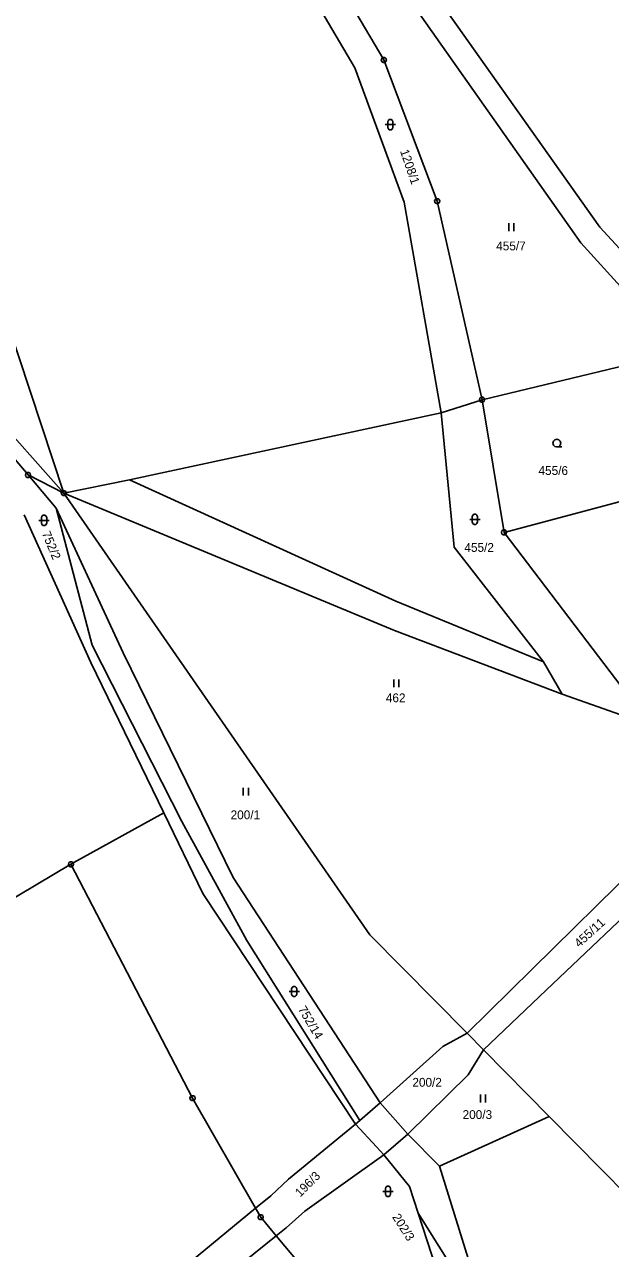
# Model space of a CAD drawing. Extents: x -694465 to -690527, y -983694 to -978978.
# Drawn here: x -692787.9 to -692675, y -980652.4 to -980416.5 of the extents above; entities that cross this region are included whole.
import ezdxf

# ---------------------------------------------------------------- set-up
doc = ezdxf.new("R2010")
doc.units = 0
for name, color, linetype in [('Vrstva 1', 7, 'Continuous'), ('Vrstva 18', 7, 'Continuous'), ('Vrstva 24', 7, 'Continuous'), ('Vrstva 25', 7, 'Continuous')]:
    doc.layers.add(name, color=color, linetype=linetype)

msp = doc.modelspace()

# ---------------------------------------------------------------- linework, layer by layer
at = {"layer": 'Vrstva 1'}
for points in [[(-692677.09, -980455.54), (-692768.01, -980327.1)], [(-692771.08, -980330.28), (-692680.71, -980458.55)], [(-692751.31, -980378.97), (-692724.25, -980424.85)], [(-692718.68, -980423.35), (-692742.96, -980382.21)], [(-692708.4, -980450.55), (-692718.68, -980423.35)], [(-692724.25, -980424.85), (-692714.74, -980450.75)], [(-692780.33, -980506.81), (-692794.995, -980490.351), (-692810.763, -980476.327), (-692838.794, -980451.785), (-692851.061, -980429.741)], [(-692714.74, -980450.75), (-692707.61, -980491.36)], [(-692699.76, -980488.81), (-692708.4, -980450.55)], [(-692780.33, -980506.81), (-692797.65, -980454.47)], [(-692662.07, -980471.85), (-692677.09, -980455.54)], [(-692680.71, -980458.55), (-692661.59, -980479.62)], [(-692699.76, -980488.81), (-692661.59, -980479.62)], [(-692699.76, -980488.81), (-692707.61, -980491.36)], [(-692695.52, -980514.38), (-692699.76, -980488.81)], [(-692787.23, -980503.31), (-692798.06, -980490.56)], [(-692707.61, -980491.36), (-692767.68, -980504.25)], [(-692707.61, -980491.36), (-692705.14, -980517.19)], [(-692781.79, -980509.72), (-692787.23, -980503.31)], [(-692787.23, -980503.31), (-692780.33, -980506.81)], [(-692767.68, -980504.25), (-692780.33, -980506.81)], [(-692716.36, -980527.63), (-692767.68, -980504.25)], [(-692721.36, -980591.93), (-692780.33, -980506.81)], [(-692780.33, -980506.81), (-692716.62, -980533.3)], [(-692670.17, -980507.66), (-692695.52, -980514.38)], [(-692787.99, -980510.96), (-692775.12, -980539.44)], [(-692768.89, -980537.56), (-692781.79, -980509.72)], [(-692781.79, -980509.72), (-692774.9, -980536.08)], [(-692672.84, -980544.2), (-692695.52, -980514.38)], [(-692705.14, -980517.19), (-692687.9, -980539.33)], [(-692687.9, -980539.33), (-692716.36, -980527.63)], [(-692716.62, -980533.3), (-692684.34, -980545.52)], [(-692774.9, -980536.08), (-692757.6, -980570.09)], [(-692775.12, -980539.44), (-692761.086, -980568.386)], [(-692747.68, -980580.86), (-692768.89, -980537.56)], [(-692687.9, -980539.33), (-692684.34, -980545.52)], [(-692684.34, -980545.52), (-692667.4, -980551.5)], [(-692778.96, -980578.31), (-692761.086, -980568.386)], [(-692761.086, -980568.386), (-692753.54, -980583.95)], [(-692757.6, -980570.09), (-692745.1, -980592.98)], [(-692778.96, -980578.31), (-692828.51, -980607.81)], [(-692755.53, -980623.39), (-692778.96, -980578.31)], [(-692669.6, -980578.38), (-692690.09, -980598.52)], [(-692719.42, -980624.3), (-692747.68, -980580.86)], [(-692753.54, -980583.95), (-692724.11, -980628.39)], [(-692687.42, -980602.6), (-692666.04, -980582.25)], [(-692745.1, -980592.98), (-692723.3, -980627.68)], [(-692702.66, -980610.87), (-692721.36, -980591.93)], [(-692690.09, -980598.52), (-692702.66, -980610.87)], [(-692699.49, -980614.09), (-692687.42, -980602.6)], [(-692702.66, -980610.87), (-692707.3, -980613.41)], [(-692699.49, -980614.09), (-692702.66, -980610.87)], [(-692707.3, -980613.41), (-692719.42, -980624.3)], [(-692702.43, -980618.92), (-692699.49, -980614.09)], [(-692686.84, -980626.89), (-692699.49, -980614.09)], [(-692714.08, -980630.31), (-692702.43, -980618.92)], [(-692743.4, -980644.59), (-692755.53, -980623.39)], [(-692723.3, -980627.68), (-692719.42, -980624.3)], [(-692714.08, -980630.31), (-692719.42, -980624.3)], [(-692686.84, -980626.89), (-692707.95, -980636.5)], [(-692661.73, -980652.34), (-692686.84, -980626.89)], [(-692724.11, -980628.39), (-692737.02, -980639.02)], [(-692724.11, -980628.39), (-692723.3, -980627.68)], [(-692720.09, -980632.78), (-692724.11, -980628.39)], [(-692714.08, -980630.31), (-692718.69, -980634.32)], [(-692707.95, -980636.5), (-692714.08, -980630.31)], [(-692720.09, -980632.78), (-692718.69, -980634.32)], [(-692733.93, -980645.19), (-692718.69, -980634.32)], [(-692718.69, -980634.32), (-692713.76, -980640.39)], [(-692701.26, -980657.98), (-692707.95, -980636.5)], [(-692737.02, -980639.02), (-692740.48, -980642.19)], [(-692713.76, -980640.39), (-692712.08, -980645.54)], [(-692740.48, -980642.19), (-692743.4, -980644.59)], [(-692743.4, -980644.59), (-692890.77, -980766.2)], [(-692742.41, -980646.31), (-692743.4, -980644.59)], [(-692737.48, -980648.36), (-692733.93, -980645.19)], [(-692712.08, -980645.54), (-692706.82, -980661.73)], [(-692712.08, -980645.54), (-692700.44, -980664.08)], [(-692739.4, -980649.91), (-692742.41, -980646.31)], [(-692889.56, -980770.94), (-692739.4, -980649.91)], [(-692739.4, -980649.91), (-692737.48, -980648.36)], [(-692713.28, -980681.03), (-692739.4, -980649.91)]]:
    msp.add_lwpolyline(points, dxfattribs=at)
at = {"layer": 'Vrstva 24'}
for points in [[(-692718.526, -980422.874), (-692718.276, -980423.056), (-692718.18, -980423.35), (-692718.276, -980423.644), (-692718.526, -980423.826), (-692718.834, -980423.826), (-692719.084, -980423.644), (-692719.18, -980423.35), (-692719.084, -980423.056), (-692718.834, -980422.874)], [(-692708.246, -980450.074), (-692707.996, -980450.256), (-692707.9, -980450.55), (-692707.996, -980450.844), (-692708.246, -980451.026), (-692708.554, -980451.026), (-692708.804, -980450.844), (-692708.9, -980450.55), (-692708.804, -980450.256), (-692708.554, -980450.074)], [(-692699.606, -980488.334), (-692699.356, -980488.516), (-692699.26, -980488.81), (-692699.356, -980489.104), (-692699.606, -980489.286), (-692699.914, -980489.286), (-692700.164, -980489.104), (-692700.26, -980488.81), (-692700.164, -980488.516), (-692699.914, -980488.334)], [(-692787.076, -980502.834), (-692786.826, -980503.016), (-692786.73, -980503.31), (-692786.826, -980503.604), (-692787.076, -980503.786), (-692787.384, -980503.786), (-692787.634, -980503.604), (-692787.73, -980503.31), (-692787.634, -980503.016), (-692787.384, -980502.834)], [(-692780.176, -980506.334), (-692779.926, -980506.516), (-692779.83, -980506.81), (-692779.926, -980507.104), (-692780.176, -980507.286), (-692780.484, -980507.286), (-692780.734, -980507.104), (-692780.83, -980506.81), (-692780.734, -980506.516), (-692780.484, -980506.334)], [(-692780.176, -980506.334), (-692779.926, -980506.516), (-692779.83, -980506.81), (-692779.926, -980507.104), (-692780.176, -980507.286), (-692780.484, -980507.286), (-692780.734, -980507.104), (-692780.83, -980506.81), (-692780.734, -980506.516), (-692780.484, -980506.334)], [(-692780.176, -980506.334), (-692779.926, -980506.516), (-692779.83, -980506.81), (-692779.926, -980507.104), (-692780.176, -980507.286), (-692780.484, -980507.286), (-692780.734, -980507.104), (-692780.83, -980506.81), (-692780.734, -980506.516), (-692780.484, -980506.334)], [(-692780.176, -980506.334), (-692779.926, -980506.516), (-692779.83, -980506.81), (-692779.926, -980507.104), (-692780.176, -980507.286), (-692780.484, -980507.286), (-692780.734, -980507.104), (-692780.83, -980506.81), (-692780.734, -980506.516), (-692780.484, -980506.334)], [(-692695.366, -980513.904), (-692695.116, -980514.086), (-692695.02, -980514.38), (-692695.116, -980514.674), (-692695.366, -980514.856), (-692695.674, -980514.856), (-692695.924, -980514.674), (-692696.02, -980514.38), (-692695.924, -980514.086), (-692695.674, -980513.904)], [(-692778.806, -980577.834), (-692778.556, -980578.016), (-692778.46, -980578.31), (-692778.556, -980578.604), (-692778.806, -980578.786), (-692779.114, -980578.786), (-692779.364, -980578.604), (-692779.46, -980578.31), (-692779.364, -980578.016), (-692779.114, -980577.834)], [(-692755.376, -980622.914), (-692755.126, -980623.096), (-692755.03, -980623.39), (-692755.126, -980623.684), (-692755.376, -980623.866), (-692755.684, -980623.866), (-692755.934, -980623.684), (-692756.03, -980623.39), (-692755.934, -980623.096), (-692755.684, -980622.914)], [(-692742.256, -980645.834), (-692742.006, -980646.016), (-692741.91, -980646.31), (-692742.006, -980646.604), (-692742.256, -980646.786), (-692742.564, -980646.786), (-692742.814, -980646.604), (-692742.91, -980646.31), (-692742.814, -980646.016), (-692742.564, -980645.834)]]:
    msp.add_lwpolyline(points, close=True, dxfattribs=at)
for points in [[(-692718.799, -980423.35), (-692718.56, -980423.35)], [(-692708.519, -980450.55), (-692708.28, -980450.55)], [(-692699.879, -980488.81), (-692699.64, -980488.81)], [(-692787.349, -980503.31), (-692787.11, -980503.31)], [(-692780.449, -980506.81), (-692780.21, -980506.81)], [(-692780.449, -980506.81), (-692780.21, -980506.81)], [(-692780.449, -980506.81), (-692780.21, -980506.81)], [(-692780.449, -980506.81), (-692780.21, -980506.81)], [(-692695.639, -980514.38), (-692695.4, -980514.38)], [(-692779.079, -980578.31), (-692778.84, -980578.31)], [(-692755.649, -980623.39), (-692755.41, -980623.39)], [(-692742.529, -980646.31), (-692742.29, -980646.31)]]:
    msp.add_lwpolyline(points, dxfattribs=at)
at = {"layer": 'Vrstva 25'}
for points in [[(-692718.42, -980435.81), (-692716.42, -980435.81)], [(-692694.63, -980454.82), (-692694.63, -980456.32)], [(-692693.63, -980456.32), (-692693.63, -980454.82)], [(-692685.36, -980497.91), (-692685.735, -980497.809), (-692686.009, -980497.535), (-692686.11, -980497.16), (-692686.009, -980496.785), (-692685.735, -980496.511), (-692685.36, -980496.41), (-692684.985, -980496.511), (-692684.711, -980496.785), (-692684.61, -980497.16), (-692684.711, -980497.535), (-692684.985, -980497.809), (-692685.36, -980497.91), (-692684.36, -980497.911)], [(-692785.14, -980512.06), (-692783.14, -980512.06)], [(-692702.14, -980511.86), (-692700.14, -980511.86)], [(-692716.77, -980542.72), (-692716.77, -980544.22)], [(-692715.77, -980544.22), (-692715.77, -980542.72)], [(-692745.76, -980563.59), (-692745.76, -980565.09)], [(-692744.76, -980565.09), (-692744.76, -980563.59)], [(-692736.95, -980602.83), (-692734.95, -980602.83)], [(-692700.09, -980622.7), (-692700.09, -980624.2)], [(-692699.09, -980624.2), (-692699.09, -980622.7)], [(-692718.89, -980641.34), (-692716.89, -980641.34)]]:
    msp.add_lwpolyline(points, dxfattribs=at)
for points in [[(-692717.92, -980435.31), (-692717.825, -980435.016), (-692717.575, -980434.834), (-692717.265, -980434.834), (-692717.015, -980435.016), (-692716.92, -980435.31), (-692716.92, -980436.31), (-692717.015, -980436.604), (-692717.265, -980436.786), (-692717.575, -980436.786), (-692717.825, -980436.604), (-692717.92, -980436.31)], [(-692784.64, -980511.56), (-692784.545, -980511.266), (-692784.295, -980511.084), (-692783.985, -980511.084), (-692783.735, -980511.266), (-692783.64, -980511.56), (-692783.64, -980512.56), (-692783.735, -980512.854), (-692783.985, -980513.036), (-692784.295, -980513.036), (-692784.545, -980512.854), (-692784.64, -980512.56)], [(-692701.64, -980511.36), (-692701.545, -980511.066), (-692701.295, -980510.884), (-692700.985, -980510.884), (-692700.735, -980511.066), (-692700.64, -980511.36), (-692700.64, -980512.36), (-692700.735, -980512.654), (-692700.985, -980512.836), (-692701.295, -980512.836), (-692701.545, -980512.654), (-692701.64, -980512.36)], [(-692736.45, -980602.33), (-692736.355, -980602.036), (-692736.105, -980601.854), (-692735.795, -980601.854), (-692735.545, -980602.036), (-692735.45, -980602.33), (-692735.45, -980603.33), (-692735.545, -980603.624), (-692735.795, -980603.806), (-692736.105, -980603.806), (-692736.355, -980603.624), (-692736.45, -980603.33)], [(-692718.39, -980640.84), (-692718.295, -980640.546), (-692718.045, -980640.364), (-692717.735, -980640.364), (-692717.485, -980640.546), (-692717.39, -980640.84), (-692717.39, -980641.84), (-692717.485, -980642.134), (-692717.735, -980642.316), (-692718.045, -980642.316), (-692718.295, -980642.134), (-692718.39, -980641.84)]]:
    msp.add_lwpolyline(points, close=True, dxfattribs=at)

# ---------------------------------------------------------------- texts
at = {"layer": 'Vrstva 18'}
for s, rotation, p in [('1208/1', 288.88532, (-692715.58, -980440.898)), ('752/2', 292.49496, (-692784.602, -980514.556)), ('455/11', 42.28429, (-692681.054, -980594.45)), ('752/14', 300.57366, (-692735.269, -980606.224)), ('196/3', 44.97719, (-692734.794, -980642.552)), ('202/3', 302.6936, (-692717.142, -980646.29))]:
    msp.add_text(s, height=1.7, rotation=rotation, dxfattribs=at).set_placement(p)
for s, p in [('455/7', (-692697.037, -980460.03)), ('455/6', (-692688.887, -980503.31)), ('455/2', (-692703.161, -980518.12)), ('462', (-692718.298, -980547.1)), ('200/1', (-692748.202, -980569.64)), ('200/2', (-692713.184, -980621.18)), ('200/3', (-692703.507, -980627.4))]:
    msp.add_text(s, height=1.7, dxfattribs=at).set_placement(p)

doc.saveas('drawing.dxf')
